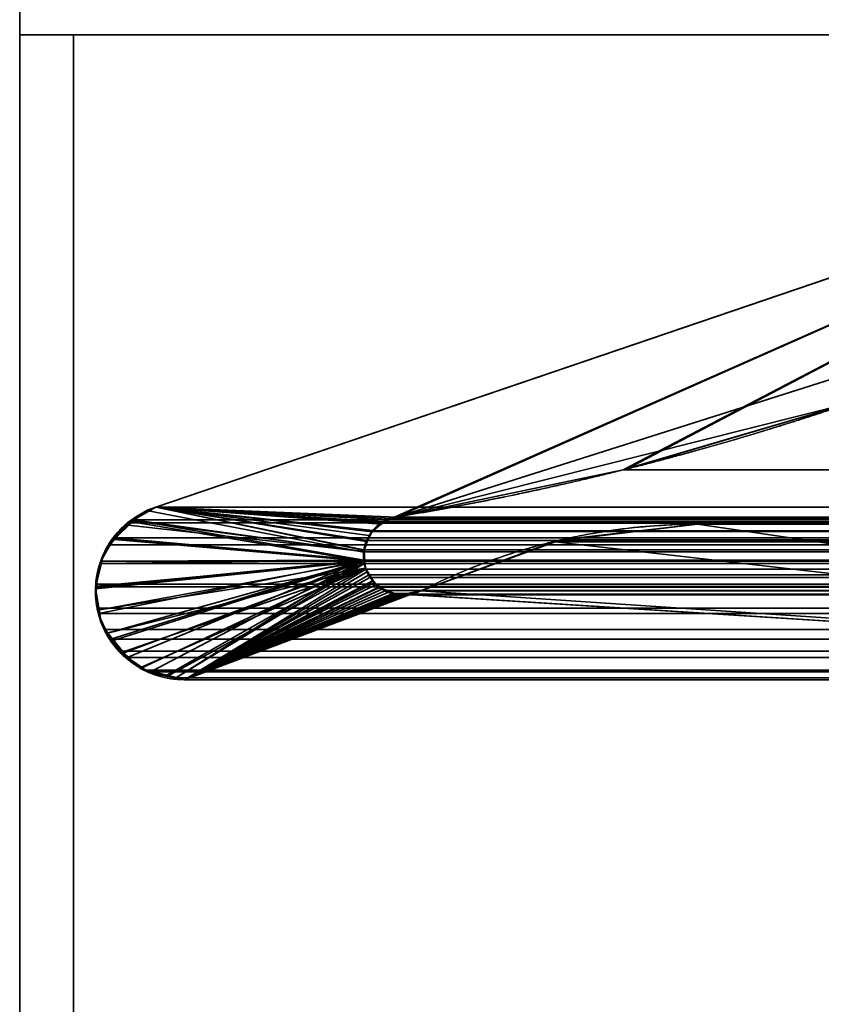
# Model space of a CAD drawing. Header units: millimetres. Extents: x -625 to 3625, y -115 to 71.
# Tile 365 of 656: x 1012.25 to 1015.98, y -1.77 to 2.82. Entities that reach past the tile are written whole.
import ezdxf

# ---------------------------------------------------------------- set-up
doc = ezdxf.new("R2010")
doc.units = ezdxf.units.MM
doc.layers.add('152', color=7, linetype='Continuous', true_color=0xffffff)

# ---------------------------------------------------------------- blocks, each defined once
blk = doc.blocks.new('UG_SURFACE_002')
at = {"layer": '152', "color": 252, "linetype": 'Continuous', "lineweight": 35}
for points in [[(2200, -31, 2234.9999), (2200, 69, 2234.9999), (800, 69, 2234.9999), (800, -31, 2234.9999)], [(950, -31, 2085), (950, 69, 2085), (2050, 69, 2085), (2050, -31, 2085)]]:
    blk.add_3dface(points, dxfattribs=at)
blk = doc.blocks.new('UG_SURFACE_086')
at = {"layer": '152', "color": 46, "linetype": 'Continuous', "lineweight": 35}
for points in [[(1018.1623, 2.3457, -5), (1012.8831, 0.55, -5), (1012.8831, 0.55, 2020.6168), (1018.1623, 2.3457, 2015.3377)], [(1012.8831, 0.55, -5), (1018.1623, 2.3457, -5), (1013.9304, 0.4741, -5)], [(1018.1623, 2.3457, 2015.3377), (1012.8831, 0.55, 2020.6168), (1014.0034, 0.5033, 2019.4967), (1015.075, 0.727, 2018.425)], [(1013.9823, 0.4949, -5), (1013.9304, 0.4741, -5), (1018.1623, 2.3457, -5)], [(1018.1623, 2.3457, -5), (1014.0034, 0.5033, -5), (1013.9823, 0.4949, -5)], [(1018.1623, 2.3457, -5), (1018.6685, 1.9846, -5), (1014.0034, 0.5033, -5)], [(1015.075, 0.727, 2018.425), (1016.1247, 1.0371, 2017.3752), (1018.1623, 2.3457, 2015.3377)], [(1016.1247, 1.0371, -5), (1014.0034, 0.5033, -5), (1018.6685, 1.9846, -5), (1018.5856, 1.935, -5)], [(1014.0034, 0.5033, -5), (1016.1247, 1.0371, -5), (1016.1247, 1.0371, 2017.3752)], [(1016.1247, 1.0371, 2017.3752), (1015.075, 0.727, 2018.425), (1014.0034, 0.5033, -5)], [(1015.075, 0.727, 2018.425), (1014.0034, 0.5033, 2019.4967), (1014.0034, 0.5033, -5)], [(1012.7724, 0.4853, -5), (1012.8409, 0.533, 2020.6592), (1012.8831, 0.55, 2020.6168)], [(1012.8831, 0.55, 2020.6168), (1012.8831, 0.55, -5), (1012.7724, 0.4853, -5)], [(1012.7724, 0.4853, -5), (1012.8831, 0.55, -5), (1013.8526, 0.3471, -5), (1013.8512, 0.3428, -5)], [(1012.7724, 0.4853, -5), (1012.7734, 0.4804, 2020.7267), (1012.8409, 0.533, 2020.6592)], [(1013.8531, 0.297, 2019.6469), (1013.8508, 0.3391, 2019.6493), (1012.8409, 0.533, 2020.6592), (1012.7734, 0.4804, 2020.7267)], [(1012.8831, 0.55, 2020.6168), (1012.8409, 0.533, 2020.6592), (1013.8508, 0.3391, 2019.6493), (1013.8526, 0.347, 2019.6474)], [(1012.8831, 0.55, -5), (1013.9304, 0.4741, -5), (1013.9303, 0.474, -5)], [(1013.9303, 0.474, -5), (1013.8925, 0.4341, -5), (1012.8831, 0.55, -5)], [(1013.8925, 0.4341, -5), (1013.8764, 0.4171, -5), (1012.8831, 0.55, -5)], [(1012.8831, 0.55, -5), (1013.8764, 0.4171, -5), (1013.8683, 0.3934, -5)], [(1013.8683, 0.3934, -5), (1013.8526, 0.3471, -5), (1012.8831, 0.55, -5)], [(1012.8831, 0.55, 2020.6168), (1013.9611, 0.4909, 2019.5389), (1013.9812, 0.4968, 2019.5189)], [(1013.9812, 0.4968, 2019.5189), (1014.0034, 0.5033, 2019.4967), (1012.8831, 0.55, 2020.6168)], [(1012.8831, 0.55, 2020.6168), (1013.8937, 0.4412, 2019.6064), (1013.932, 0.4694, 2019.568)], [(1012.8831, 0.55, 2020.6168), (1013.8627, 0.3893, 2019.6373), (1013.8655, 0.3939, 2019.6345)], [(1013.932, 0.4694, 2019.568), (1013.9611, 0.4909, 2019.5389), (1012.8831, 0.55, 2020.6168)], [(1013.8655, 0.3939, 2019.6345), (1013.8905, 0.4358, 2019.6095), (1012.8831, 0.55, 2020.6168)], [(1013.8526, 0.347, 2019.6474), (1013.8627, 0.3893, 2019.6373), (1012.8831, 0.55, 2020.6168)], [(1013.8905, 0.4358, 2019.6095), (1013.8937, 0.4412, 2019.6064), (1012.8831, 0.55, 2020.6168)], [(1013.8531, 0.297, 2019.6469), (1012.7734, 0.4804, 2020.7267), (1012.6959, 0.42, 2020.8042), (1012.6858, 0.4021, 2020.8142)], [(1012.6904, 0.3994, -5), (1012.6959, 0.42, 2020.8042), (1012.7734, 0.4804, 2020.7267)], [(1012.7734, 0.4804, 2020.7267), (1012.7405, 0.4666, -5), (1012.6904, 0.3994, -5)], [(1012.6904, 0.3994, -5), (1012.7405, 0.4666, -5), (1013.8512, 0.3428, -5), (1013.8559, 0.2973, -5)], [(1012.7734, 0.4804, 2020.7267), (1012.7724, 0.4853, -5), (1012.7405, 0.4666, -5)], [(1013.8512, 0.3428, -5), (1012.7405, 0.4666, -5), (1012.7724, 0.4853, -5)], [(1013.8925, 0.4341, -5), (1013.9303, 0.474, -5), (1013.932, 0.4694, 2019.568)], [(1013.932, 0.4694, 2019.568), (1013.8937, 0.4412, 2019.6064), (1013.8925, 0.4341, -5)], [(1013.9303, 0.474, -5), (1013.9304, 0.4741, -5), (1013.9812, 0.4968, 2019.5189)], [(1013.9812, 0.4968, 2019.5189), (1013.9611, 0.4909, 2019.5389), (1013.9303, 0.474, -5)], [(1013.9611, 0.4909, 2019.5389), (1013.932, 0.4694, 2019.568), (1013.9303, 0.474, -5)], [(1013.9304, 0.4741, -5), (1013.9823, 0.4949, -5), (1013.9812, 0.4968, 2019.5189)], [(1014.0034, 0.5033, 2019.4967), (1013.9812, 0.4968, 2019.5189), (1013.9823, 0.4949, -5)], [(1013.9823, 0.4949, -5), (1014.0034, 0.5033, -5), (1014.0034, 0.5033, 2019.4967)], [(1020.3284, -0.2556, -5), (1014.1171, 0.159, -5), (1014.7424, 0.3907, -5), (1015.4045, 0.4694, -5)], [(1015.4045, 0.4694, 2018.0955), (1014.7424, 0.3907, 2018.7576), (1014.1171, 0.159, 2019.3827), (1020.3284, -0.2556, 2013.1717)], [(1014.7424, 0.3907, 2018.7576), (1015.4045, 0.4694, 2018.0955), (1015.4045, 0.4694, -5), (1014.7424, 0.3907, -5)], [(1015.4045, 0.4694, -5), (1020.3284, 0.4694, -5), (1020.3284, -0.2556, -5)], [(1020.3284, -0.2556, 2013.1717), (1020.3284, 0.4694, 2013.1717), (1015.4045, 0.4694, 2018.0955)], [(1015.4045, 0.4694, 2018.0955), (1020.3284, 0.4694, 2013.1717), (1020.3284, 0.4694, -5), (1015.4045, 0.4694, -5)], [(1012.6904, 0.3994, -5), (1012.6858, 0.4021, 2020.8142), (1012.6959, 0.42, 2020.8042)], [(1013.8905, 0.4358, 2019.6095), (1013.8655, 0.3939, 2019.6345), (1013.8683, 0.3934, -5)], [(1013.8683, 0.3934, -5), (1013.8764, 0.4171, -5), (1013.8905, 0.4358, 2019.6095)], [(1013.8764, 0.4171, -5), (1013.8925, 0.4341, -5), (1013.8905, 0.4358, 2019.6095)], [(1013.8937, 0.4412, 2019.6064), (1013.8905, 0.4358, 2019.6095), (1013.8925, 0.4341, -5)], [(1013.8531, 0.297, 2019.6469), (1012.6858, 0.4021, 2020.8142), (1012.627, 0.2984, 2020.8731), (1012.6269, 0.2979, 2020.8731)], [(1012.6418, 0.3341, -5), (1012.627, 0.2984, 2020.8731), (1012.6858, 0.4021, 2020.8142)], [(1012.6327, 0.2965, -5), (1012.6418, 0.3341, -5), (1012.6904, 0.3994, -5), (1013.8559, 0.2973, -5)], [(1012.6858, 0.4021, 2020.8142), (1012.6904, 0.3994, -5), (1012.6418, 0.3341, -5)], [(1013.8526, 0.3471, -5), (1013.8683, 0.3934, -5), (1013.8655, 0.3939, 2019.6345)], [(1013.8655, 0.3939, 2019.6345), (1013.8627, 0.3893, 2019.6373), (1013.8526, 0.3471, -5)], [(1013.8627, 0.3893, 2019.6373), (1013.8526, 0.347, 2019.6474), (1013.8526, 0.3471, -5)], [(1014.7424, 0.3907, -5), (1014.1171, 0.159, -5), (1014.1171, 0.159, 2019.3827), (1014.7424, 0.3907, 2018.7576)], [(1012.627, 0.2984, 2020.8731), (1012.6418, 0.3341, -5), (1012.6327, 0.2965, -5)], [(1013.8526, 0.347, 2019.6474), (1013.8508, 0.3391, 2019.6493), (1013.8559, 0.2973, -5)], [(1013.8508, 0.3391, 2019.6493), (1013.8531, 0.297, 2019.6469), (1013.8559, 0.2973, -5)], [(1013.8512, 0.3428, -5), (1013.8526, 0.3471, -5), (1013.8526, 0.347, 2019.6474)], [(1013.8559, 0.2973, -5), (1013.8512, 0.3428, -5), (1013.8526, 0.347, 2019.6474)], [(1013.8531, 0.297, 2019.6469), (1012.6027, 0.1693, 2020.8974), (1012.615, 0.0703, 2020.885)], [(1012.6051, 0.1821, 2020.8948), (1012.6027, 0.1693, 2020.8974), (1013.8531, 0.297, 2019.6469)], [(1013.8559, 0.2973, -5), (1012.6028, 0.1735, -5), (1012.605, 0.1823, -5), (1012.6327, 0.2965, -5)], [(1012.6199, 0.0709, -5), (1012.6028, 0.1735, -5), (1013.8559, 0.2973, -5), (1013.8593, 0.2647, -5)], [(1012.605, 0.1823, -5), (1012.6051, 0.1821, 2020.8948), (1012.6269, 0.2979, 2020.8731)], [(1012.6269, 0.2979, 2020.8731), (1012.6327, 0.2965, -5), (1012.605, 0.1823, -5)], [(1012.6269, 0.2979, 2020.8731), (1012.6051, 0.1821, 2020.8948), (1013.8531, 0.297, 2019.6469)], [(1013.8531, 0.297, 2019.6469), (1012.615, 0.0703, 2020.885), (1012.6178, 0.0469, 2020.8821), (1012.6572, -0.0375, 2020.8428)], [(1012.6327, 0.2965, -5), (1012.6269, 0.2979, 2020.8731), (1012.627, 0.2984, 2020.8731)], [(1013.8531, 0.297, 2019.6469), (1012.6572, -0.0375, 2020.8428), (1012.6748, -0.0754, 2020.8251)], [(1012.6748, -0.0754, 2020.8251), (1012.7339, -0.1298, 2020.766), (1013.8535, 0.2863, 2019.6464), (1013.8531, 0.297, 2019.6469)], [(1013.8535, 0.2863, 2019.6464), (1012.7339, -0.1298, 2020.766), (1012.8119, -0.2015, 2020.6881), (1012.8129, -0.2018, 2020.6871)], [(1013.8535, 0.2863, 2019.6464), (1012.8129, -0.2018, 2020.6871), (1012.9343, -0.2339, 2020.5655)], [(1013.8675, 0.2484, 2019.6326), (1013.8535, 0.2863, 2019.6464), (1012.9343, -0.2339, 2020.5655), (1013.0163, -0.2556, 2020.4837)], [(1013.8593, 0.2647, -5), (1013.8559, 0.2973, -5), (1013.8531, 0.297, 2019.6469)], [(1013.8593, 0.2647, -5), (1013.8531, 0.297, 2019.6469), (1013.8535, 0.2863, 2019.6464)], [(1013.8593, 0.2647, -5), (1013.8535, 0.2863, 2019.6464), (1013.8675, 0.2484, 2019.6326)], [(1012.6599, -0.0369, -5), (1012.6299, 0.0105, -5), (1012.6199, 0.0709, -5), (1013.8593, 0.2647, -5)], [(1013.8593, 0.2647, -5), (1012.7184, -0.1289, -5), (1012.6599, -0.0369, -5)], [(1012.8165, -0.1965, -5), (1012.731, -0.1375, -5), (1012.7184, -0.1289, -5), (1013.8593, 0.2647, -5)], [(1013.8593, 0.2647, -5), (1012.9343, -0.2389, -5), (1012.8545, -0.2226, -5), (1012.8165, -0.1965, -5)], [(1013.8593, 0.2647, -5), (1013.8687, 0.2489, -5), (1013.0163, -0.2556, -5), (1012.9343, -0.2389, -5)], [(1013.8687, 0.2489, -5), (1013.8948, 0.2047, -5), (1013.0163, -0.2556, -5)], [(1013.0163, -0.2556, 2020.4837), (1013.8731, 0.2332, 2019.6269), (1013.8675, 0.2484, 2019.6326)], [(1013.8955, 0.2077, 2019.6044), (1013.8731, 0.2332, 2019.6269), (1013.0163, -0.2556, 2020.4837)], [(1013.8675, 0.2484, 2019.6326), (1013.8687, 0.2489, -5), (1013.8593, 0.2647, -5)], [(1013.8687, 0.2489, -5), (1013.8675, 0.2484, 2019.6326), (1013.8731, 0.2332, 2019.6269)], [(1013.8687, 0.2489, -5), (1013.8731, 0.2332, 2019.6269), (1013.8955, 0.2077, 2019.6044)], [(1013.8955, 0.2077, 2019.6044), (1013.8948, 0.2047, -5), (1013.8687, 0.2489, -5)], [(1013.0163, -0.2556, 2020.4837), (1013.9247, 0.1745, 2019.5754), (1013.8955, 0.2077, 2019.6044)], [(1013.8948, 0.2047, -5), (1013.8993, 0.1972, -5), (1013.0163, -0.2556, -5)], [(1013.0163, -0.2556, -5), (1013.8993, 0.1972, -5), (1013.9405, 0.1688, -5)], [(1013.8993, 0.1972, -5), (1013.8948, 0.2047, -5), (1013.8955, 0.2077, 2019.6044)], [(1013.8993, 0.1972, -5), (1013.8955, 0.2077, 2019.6044), (1013.9247, 0.1745, 2019.5754)], [(1013.8993, 0.1972, -5), (1013.9247, 0.1745, 2019.5754), (1013.9389, 0.1692, 2019.5611)], [(1013.9389, 0.1692, 2019.5611), (1013.9405, 0.1688, -5), (1013.8993, 0.1972, -5)], [(1012.6028, 0.1735, -5), (1012.6027, 0.1693, 2020.8974), (1012.6051, 0.1821, 2020.8948)], [(1012.615, 0.0703, 2020.885), (1012.6027, 0.1693, 2020.8974), (1012.6028, 0.1735, -5)], [(1012.6051, 0.1821, 2020.8948), (1012.605, 0.1823, -5), (1012.6028, 0.1735, -5)], [(1012.6028, 0.1735, -5), (1012.6199, 0.0709, -5), (1012.615, 0.0703, 2020.885)], [(1013.9389, 0.1692, 2019.5611), (1013.9247, 0.1745, 2019.5754), (1013.0163, -0.2556, 2020.4837)], [(1013.0163, -0.2556, 2020.4837), (1013.9909, 0.1494, 2019.5091), (1013.9389, 0.1692, 2019.5611)], [(1013.9405, 0.1688, -5), (1013.9639, 0.1525, -5), (1013.0163, -0.2556, -5)], [(1013.0163, -0.2556, 2020.4837), (1020.3284, -0.2556, 2013.1717), (1014.1171, 0.159, 2019.3827), (1014.0538, 0.1468, 2019.4461)], [(1013.0163, -0.2556, -5), (1013.9639, 0.1525, -5), (1013.9905, 0.1479, -5)], [(1013.0163, -0.2556, 2020.4837), (1014.0165, 0.1396, 2019.4836), (1013.9909, 0.1494, 2019.5091)], [(1013.9905, 0.1479, -5), (1014.0413, 0.139, -5), (1013.0163, -0.2556, -5)], [(1014.0538, 0.1468, 2019.4461), (1014.0165, 0.1396, 2019.4836), (1013.0163, -0.2556, 2020.4837)], [(1020.3284, -0.2556, -5), (1013.0163, -0.2556, -5), (1014.0413, 0.139, -5), (1014.0538, 0.1423, -5)], [(1013.9405, 0.1688, -5), (1013.9389, 0.1692, 2019.5611), (1013.9909, 0.1494, 2019.5091)], [(1013.9909, 0.1494, 2019.5091), (1013.9639, 0.1525, -5), (1013.9405, 0.1688, -5)], [(1013.9909, 0.1494, 2019.5091), (1013.9905, 0.1479, -5), (1013.9639, 0.1525, -5)], [(1013.9905, 0.1479, -5), (1013.9909, 0.1494, 2019.5091), (1014.0165, 0.1396, 2019.4836)], [(1013.9905, 0.1479, -5), (1014.0165, 0.1396, 2019.4836), (1014.0538, 0.1468, 2019.4461)], [(1014.0538, 0.1468, 2019.4461), (1014.0413, 0.139, -5), (1013.9905, 0.1479, -5)], [(1014.0538, 0.1468, 2019.4461), (1014.0538, 0.1423, -5), (1014.0413, 0.139, -5)], [(1014.0538, 0.1423, -5), (1014.1171, 0.159, -5), (1020.3284, -0.2556, -5)], [(1014.0538, 0.1423, -5), (1014.0538, 0.1468, 2019.4461), (1014.1171, 0.159, 2019.3827)], [(1014.1171, 0.159, 2019.3827), (1014.1171, 0.159, -5), (1014.0538, 0.1423, -5)], [(1012.6178, 0.0469, 2020.8821), (1012.615, 0.0703, 2020.885), (1012.6199, 0.0709, -5)], [(1012.6199, 0.0709, -5), (1012.6299, 0.0105, -5), (1012.6178, 0.0469, 2020.8821)], [(1012.6572, -0.0375, 2020.8428), (1012.6178, 0.0469, 2020.8821), (1012.6299, 0.0105, -5)], [(1012.6299, 0.0105, -5), (1012.6599, -0.0369, -5), (1012.6572, -0.0375, 2020.8428)], [(1012.6748, -0.0754, 2020.8251), (1012.6572, -0.0375, 2020.8428), (1012.6599, -0.0369, -5)], [(1012.6599, -0.0369, -5), (1012.7184, -0.1289, -5), (1012.7339, -0.1298, 2020.766)], [(1012.7339, -0.1298, 2020.766), (1012.6748, -0.0754, 2020.8251), (1012.6599, -0.0369, -5)], [(1012.7184, -0.1289, -5), (1012.731, -0.1375, -5), (1012.7339, -0.1298, 2020.766)], [(1012.8119, -0.2015, 2020.6881), (1012.7339, -0.1298, 2020.766), (1012.731, -0.1375, -5)], [(1012.731, -0.1375, -5), (1012.8165, -0.1965, -5), (1012.8129, -0.2018, 2020.6871)], [(1012.8129, -0.2018, 2020.6871), (1012.8119, -0.2015, 2020.6881), (1012.731, -0.1375, -5)], [(1012.8129, -0.2018, 2020.6871), (1012.8165, -0.1965, -5), (1012.8545, -0.2226, -5)], [(1012.9343, -0.2339, 2020.5655), (1012.8129, -0.2018, 2020.6871), (1012.8545, -0.2226, -5)], [(1012.8545, -0.2226, -5), (1012.9343, -0.2389, -5), (1012.9343, -0.2339, 2020.5655)], [(1013.0163, -0.2556, 2020.4837), (1012.9343, -0.2339, 2020.5655), (1012.9343, -0.2389, -5)], [(1012.9343, -0.2389, -5), (1013.0163, -0.2556, -5), (1013.0163, -0.2556, 2020.4837)], [(1020.3284, -0.2556, 2013.1717), (1013.0163, -0.2556, 2020.4837), (1013.0163, -0.2556, -5), (1020.3284, -0.2556, -5)]]:
    blk.add_3dface(points, dxfattribs=at)
blk = doc.blocks.new('UG_SURFACE_087')
at = {"layer": '152', "color": 46, "linetype": 'Continuous', "lineweight": 35}
for points in [[(1018.1623, 2.3457, 2015.3377), (1012.8831, 0.55, 2020.6168), (1987.1169, 0.55, 2020.6168), (1981.8377, 2.3457, 2015.3377)], [(1015.0595, 0.7232, 2018.4405), (1014.0034, 0.5033, 2019.4967), (1012.8831, 0.55, 2020.6168), (1018.1623, 2.3457, 2015.3377)], [(1018.1623, 2.3457, 2015.3377), (1016.1247, 1.0371, 2017.3752), (1015.0595, 0.7232, 2018.4405)], [(1015.0595, 0.7232, 2018.4405), (1983.8753, 1.0371, 2017.3752), (1984.9201, 0.7283, 2018.4202)], [(1015.0595, 0.7232, 2018.4405), (1016.1247, 1.0371, 2017.3752), (1983.8753, 1.0371, 2017.3752)], [(1984.9201, 0.7283, 2018.4202), (1014.0034, 0.5033, 2019.4967), (1015.0595, 0.7232, 2018.4405)], [(1984.9201, 0.7283, 2018.4202), (1985.9966, 0.5033, 2019.4967), (1014.0034, 0.5033, 2019.4967)], [(1012.7767, 0.4902, 2020.7233), (1987.2233, 0.4902, 2020.7233), (1987.1169, 0.55, 2020.6168), (1012.8831, 0.55, 2020.6168)], [(1012.7767, 0.4902, 2020.7233), (1012.8831, 0.55, 2020.6168), (1013.8521, 0.3501, 2019.6478), (1013.852, 0.3417, 2019.6481)], [(1012.8831, 0.55, 2020.6168), (1014.0034, 0.5033, 2019.4967), (1013.9835, 0.4961, 2019.5165)], [(1012.8831, 0.55, 2020.6168), (1013.94, 0.4802, 2019.5601), (1013.9332, 0.4744, 2019.5668)], [(1013.9835, 0.4961, 2019.5165), (1013.94, 0.4802, 2019.5601), (1012.8831, 0.55, 2020.6168)], [(1013.9332, 0.4744, 2019.5668), (1013.8922, 0.4393, 2019.6078), (1012.8831, 0.55, 2020.6168)], [(1012.8831, 0.55, 2020.6168), (1013.8648, 0.3945, 2019.6352), (1013.8648, 0.3943, 2019.6352)], [(1013.8922, 0.4393, 2019.6078), (1013.8904, 0.4364, 2019.6097), (1013.8648, 0.3945, 2019.6352), (1012.8831, 0.55, 2020.6168)], [(1013.8648, 0.3943, 2019.6352), (1013.8521, 0.3501, 2019.6478), (1012.8831, 0.55, 2020.6168)], [(1013.8512, 0.302, 2019.6488), (1012.6908, 0.4058, 2020.8092), (1012.751, 0.4757, 2020.7491), (1012.7767, 0.4902, 2020.7233)], [(1012.751, 0.4757, 2020.7491), (1012.6908, 0.4058, 2020.8092), (1987.3092, 0.4058, 2020.8092)], [(1987.249, 0.4757, 2020.7491), (1987.2233, 0.4902, 2020.7233), (1012.7767, 0.4902, 2020.7233), (1012.751, 0.4757, 2020.7491)], [(1012.751, 0.4757, 2020.7491), (1987.3092, 0.4058, 2020.8092), (1987.249, 0.4757, 2020.7491)], [(1013.852, 0.3417, 2019.6481), (1013.8512, 0.302, 2019.6488), (1012.7767, 0.4902, 2020.7233)], [(1013.8922, 0.4393, 2019.6078), (1013.9332, 0.4744, 2019.5668), (1986.0665, 0.4723, 2019.5665)], [(1986.0665, 0.4723, 2019.5665), (1986.0868, 0.4608, 2019.5868), (1013.8922, 0.4393, 2019.6078)], [(1986.0868, 0.4608, 2019.5868), (1986.1088, 0.4345, 2019.6087), (1013.8922, 0.4393, 2019.6078)], [(1986.0231, 0.4969, 2019.5231), (1013.9332, 0.4744, 2019.5668), (1013.94, 0.4802, 2019.5601)], [(1986.0231, 0.4969, 2019.5231), (1986.0665, 0.4723, 2019.5665), (1013.9332, 0.4744, 2019.5668)], [(1013.94, 0.4802, 2019.5601), (1013.9835, 0.4961, 2019.5165), (1986.0169, 0.4984, 2019.5169)], [(1986.0169, 0.4984, 2019.5169), (1986.0231, 0.4969, 2019.5231), (1013.94, 0.4802, 2019.5601)], [(1013.9835, 0.4961, 2019.5165), (1014.0034, 0.5033, 2019.4967), (1985.9966, 0.5033, 2019.4967)], [(1985.9966, 0.5033, 2019.4967), (1986.0169, 0.4984, 2019.5169), (1013.9835, 0.4961, 2019.5165)], [(1020.3284, -0.2556, 2013.1717), (1014.7429, 0.3877, 2018.7571), (1014.7673, 0.3966, 2018.7328), (1015.4045, 0.4694, 2018.0955)], [(1015.4045, 0.4694, 2018.0955), (1014.7673, 0.3966, 2018.7328), (1985.2499, 0.3116, 2018.75)], [(1015.4045, 0.4694, 2018.0955), (1020.3284, 0.4694, 2013.1717), (1020.3284, -0.2556, 2013.1717)], [(1984.5955, 0.4694, 2018.0955), (1979.6716, 0.4694, 2013.1717), (1020.3284, 0.4694, 2013.1717), (1015.4045, 0.4694, 2018.0955)], [(1985.2499, 0.3116, 2018.75), (1984.5955, 0.4694, 2018.0955), (1015.4045, 0.4694, 2018.0955)], [(1013.8648, 0.3945, 2019.6352), (1013.8904, 0.4364, 2019.6097), (1986.1088, 0.4345, 2019.6087)], [(1986.1088, 0.4345, 2019.6087), (1986.1246, 0.4154, 2019.6247), (1013.8648, 0.3945, 2019.6352)], [(1986.1246, 0.4154, 2019.6247), (1013.8648, 0.3943, 2019.6352), (1013.8648, 0.3945, 2019.6352)], [(1986.1246, 0.4154, 2019.6247), (1986.1343, 0.3934, 2019.6342), (1013.8648, 0.3943, 2019.6352)], [(1986.1088, 0.4345, 2019.6087), (1013.8904, 0.4364, 2019.6097), (1013.8922, 0.4393, 2019.6078)], [(1013.8512, 0.302, 2019.6488), (1012.6283, 0.2982, 2020.8716), (1012.663, 0.3736, 2020.8371), (1012.6908, 0.4058, 2020.8092)], [(1012.6283, 0.2982, 2020.8716), (1987.3717, 0.2982, 2020.8716), (1987.337, 0.3736, 2020.8371)], [(1012.663, 0.3736, 2020.8371), (1012.6283, 0.2982, 2020.8716), (1987.337, 0.3736, 2020.8371)], [(1987.337, 0.3736, 2020.8371), (1987.3092, 0.4058, 2020.8092), (1012.6908, 0.4058, 2020.8092), (1012.663, 0.3736, 2020.8371)], [(1986.1418, 0.3766, 2019.6419), (1013.852, 0.3417, 2019.6481), (1013.8521, 0.3501, 2019.6478)], [(1986.1418, 0.3766, 2019.6419), (1986.1482, 0.3415, 2019.6483), (1013.852, 0.3417, 2019.6481)], [(1013.8521, 0.3501, 2019.6478), (1013.8648, 0.3943, 2019.6352), (1986.1343, 0.3934, 2019.6342)], [(1986.1343, 0.3934, 2019.6342), (1986.1418, 0.3766, 2019.6419), (1013.8521, 0.3501, 2019.6478)], [(1020.3284, -0.2556, 2013.1717), (1014.1171, 0.159, 2019.3827), (1014.7429, 0.3877, 2018.7571)], [(1985.2499, 0.3116, 2018.75), (1014.7429, 0.3877, 2018.7571), (1014.1171, 0.159, 2019.3827)], [(1014.7673, 0.3966, 2018.7328), (1014.7429, 0.3877, 2018.7571), (1985.2499, 0.3116, 2018.75)], [(1013.8512, 0.302, 2019.6488), (1013.852, 0.3417, 2019.6481), (1986.1482, 0.3415, 2019.6483)], [(1013.8547, 0.2867, 2019.6452), (1013.8512, 0.302, 2019.6488), (1986.1482, 0.3415, 2019.6483)], [(1986.1482, 0.3415, 2019.6483), (1986.1497, 0.3336, 2019.6497), (1013.8547, 0.2867, 2019.6452)], [(1986.1497, 0.3336, 2019.6497), (1986.1461, 0.2862, 2019.6462), (1013.8547, 0.2867, 2019.6452)], [(1013.8512, 0.302, 2019.6488), (1012.6046, 0.1777, 2020.8955), (1012.6039, 0.1906, 2020.8962), (1012.623, 0.2864, 2020.8771)], [(1987.377, 0.2864, 2020.8771), (1012.623, 0.2864, 2020.8771), (1012.6039, 0.1906, 2020.8962)], [(1012.6039, 0.1906, 2020.8962), (1012.6046, 0.1777, 2020.8955), (1987.377, 0.2864, 2020.8771)], [(1013.8512, 0.302, 2019.6488), (1012.6187, 0.0537, 2020.8814), (1012.6102, 0.0794, 2020.8898), (1012.6046, 0.1777, 2020.8955)], [(1987.3961, 0.1906, 2020.8962), (1987.377, 0.2864, 2020.8771), (1012.6046, 0.1777, 2020.8955)], [(1012.6737, -0.0658, 2020.8263), (1012.6433, -0.021, 2020.8566), (1012.6187, 0.0537, 2020.8814), (1013.8512, 0.302, 2019.6488)], [(1012.623, 0.2864, 2020.8771), (1012.6283, 0.2982, 2020.8716), (1013.8512, 0.302, 2019.6488)], [(1987.377, 0.2864, 2020.8771), (1987.3717, 0.2982, 2020.8716), (1012.6283, 0.2982, 2020.8716), (1012.623, 0.2864, 2020.8771)], [(1012.7506, -0.1513, 2020.7493), (1012.7115, -0.1216, 2020.7884), (1012.6737, -0.0658, 2020.8263), (1013.8512, 0.302, 2019.6488)], [(1013.8512, 0.302, 2019.6488), (1012.8582, -0.2177, 2020.6418), (1012.8288, -0.2106, 2020.6711), (1012.7506, -0.1513, 2020.7493)], [(1012.9768, -0.2461, 2020.5233), (1012.8582, -0.2177, 2020.6418), (1013.8512, 0.302, 2019.6488)], [(1012.9768, -0.2461, 2020.5233), (1013.8512, 0.302, 2019.6488), (1013.8547, 0.2867, 2019.6452)], [(1013.8547, 0.2867, 2019.6452), (1013.8608, 0.2602, 2019.6393), (1013.0163, -0.2556, 2020.4837), (1012.9768, -0.2461, 2020.5233)], [(1013.8608, 0.2602, 2019.6393), (1013.8547, 0.2867, 2019.6452), (1986.1461, 0.2862, 2019.6462)], [(1013.8608, 0.2602, 2019.6393), (1986.1461, 0.2862, 2019.6462), (1986.1459, 0.2837, 2019.6459)], [(1986.1459, 0.2837, 2019.6459), (1986.13, 0.2391, 2019.63), (1013.8608, 0.2602, 2019.6393)], [(1014.1171, 0.159, 2019.3827), (1985.8829, 0.159, 2019.3827), (1985.2499, 0.3116, 2018.75)], [(1013.8608, 0.2602, 2019.6393), (1013.8737, 0.2343, 2019.6261), (1013.8799, 0.2219, 2019.6199), (1013.0163, -0.2556, 2020.4837)], [(1013.8608, 0.2602, 2019.6393), (1986.13, 0.2391, 2019.63), (1986.1265, 0.2342, 2019.6266)], [(1986.1265, 0.2342, 2019.6266), (1013.8737, 0.2343, 2019.6261), (1013.8608, 0.2602, 2019.6393)], [(1013.8799, 0.2219, 2019.6199), (1013.8737, 0.2343, 2019.6261), (1986.1265, 0.2342, 2019.6266)], [(1013.8799, 0.2219, 2019.6199), (1986.1265, 0.2342, 2019.6266), (1986.0984, 0.1947, 2019.5985)], [(1012.6046, 0.1777, 2020.8955), (1987.3954, 0.1777, 2020.8955), (1987.3961, 0.1906, 2020.8962)], [(1013.0163, -0.2556, 2020.4837), (1013.8799, 0.2219, 2019.6199), (1013.9098, 0.1896, 2019.5901)], [(1013.9098, 0.1896, 2019.5901), (1013.9215, 0.177, 2019.5785), (1013.0163, -0.2556, 2020.4837)], [(1013.8799, 0.2219, 2019.6199), (1986.0984, 0.1947, 2019.5985), (1986.0907, 0.1892, 2019.5906)], [(1986.0907, 0.1892, 2019.5906), (1013.9098, 0.1896, 2019.5901), (1013.8799, 0.2219, 2019.6199)], [(1013.9215, 0.177, 2019.5785), (1013.9098, 0.1896, 2019.5901), (1986.0907, 0.1892, 2019.5906)], [(1013.9543, 0.1612, 2019.5458), (1013.9215, 0.177, 2019.5785), (1986.0907, 0.1892, 2019.5906)], [(1986.0907, 0.1892, 2019.5906), (1986.0463, 0.1577, 2019.5463), (1013.9543, 0.1612, 2019.5458)], [(1987.3898, 0.0794, 2020.8898), (1012.6046, 0.1777, 2020.8955), (1012.6102, 0.0794, 2020.8898)], [(1987.3898, 0.0794, 2020.8898), (1987.3954, 0.1777, 2020.8955), (1012.6046, 0.1777, 2020.8955)], [(1013.0163, -0.2556, 2020.4837), (1013.9215, 0.177, 2019.5785), (1013.9543, 0.1612, 2019.5458)], [(1013.9543, 0.1612, 2019.5458), (1013.9897, 0.1441, 2019.5103), (1013.0163, -0.2556, 2020.4837)], [(1013.0163, -0.2556, 2020.4837), (1013.9897, 0.1441, 2019.5103), (1014.0073, 0.1434, 2019.4926)], [(1014.0073, 0.1434, 2019.4926), (1014.0637, 0.1413, 2019.4364), (1013.0163, -0.2556, 2020.4837)], [(1020.3284, -0.2556, 2013.1717), (1013.0163, -0.2556, 2020.4837), (1014.0637, 0.1413, 2019.4364), (1014.0662, 0.1421, 2019.4337)], [(1013.9897, 0.1441, 2019.5103), (1013.9543, 0.1612, 2019.5458), (1986.0463, 0.1577, 2019.5463)], [(1013.9897, 0.1441, 2019.5103), (1986.0463, 0.1577, 2019.5463), (1986.0439, 0.1559, 2019.5439)], [(1014.0073, 0.1434, 2019.4926), (1013.9897, 0.1441, 2019.5103), (1986.0439, 0.1559, 2019.5439)], [(1986.0439, 0.1559, 2019.5439), (1985.9923, 0.1451, 2019.4924), (1014.0073, 0.1434, 2019.4926)], [(1014.0073, 0.1434, 2019.4926), (1985.9923, 0.1451, 2019.4924), (1985.9627, 0.1388, 2019.4628)], [(1014.0637, 0.1413, 2019.4364), (1014.0073, 0.1434, 2019.4926), (1985.9627, 0.1388, 2019.4628)], [(1014.0637, 0.1413, 2019.4364), (1985.9627, 0.1388, 2019.4628), (1985.934, 0.1461, 2019.434)], [(1985.934, 0.1461, 2019.434), (1014.0662, 0.1421, 2019.4337), (1014.0637, 0.1413, 2019.4364)], [(1014.0662, 0.1421, 2019.4337), (1014.1171, 0.159, 2019.3827), (1020.3284, -0.2556, 2013.1717)], [(1014.0662, 0.1421, 2019.4337), (1985.934, 0.1461, 2019.434), (1985.8829, 0.159, 2019.3827)], [(1985.8829, 0.159, 2019.3827), (1014.1171, 0.159, 2019.3827), (1014.0662, 0.1421, 2019.4337)], [(1012.6102, 0.0794, 2020.8898), (1012.6187, 0.0537, 2020.8814), (1987.3813, 0.0537, 2020.8814), (1987.3898, 0.0794, 2020.8898)], [(1987.3567, -0.021, 2020.8566), (1012.6187, 0.0537, 2020.8814), (1012.6433, -0.021, 2020.8566)], [(1987.3567, -0.021, 2020.8566), (1987.3813, 0.0537, 2020.8814), (1012.6187, 0.0537, 2020.8814)], [(1012.6433, -0.021, 2020.8566), (1012.6737, -0.0658, 2020.8263), (1987.3263, -0.0658, 2020.8263), (1987.3567, -0.021, 2020.8566)], [(1987.2885, -0.1216, 2020.7884), (1012.6737, -0.0658, 2020.8263), (1012.7115, -0.1216, 2020.7884)], [(1987.2885, -0.1216, 2020.7884), (1987.3263, -0.0658, 2020.8263), (1012.6737, -0.0658, 2020.8263)], [(1012.7115, -0.1216, 2020.7884), (1012.7506, -0.1513, 2020.7493), (1987.2494, -0.1513, 2020.7493), (1987.2885, -0.1216, 2020.7884)], [(1987.1712, -0.2106, 2020.6711), (1012.7506, -0.1513, 2020.7493), (1012.8288, -0.2106, 2020.6711)], [(1987.1712, -0.2106, 2020.6711), (1987.2494, -0.1513, 2020.7493), (1012.7506, -0.1513, 2020.7493)], [(1012.8288, -0.2106, 2020.6711), (1012.8582, -0.2177, 2020.6418), (1987.1418, -0.2177, 2020.6418), (1987.1712, -0.2106, 2020.6711)], [(1012.9768, -0.2461, 2020.5233), (1987.0232, -0.2461, 2020.5233), (1987.1418, -0.2177, 2020.6418), (1012.8582, -0.2177, 2020.6418)], [(1013.0163, -0.2556, 2020.4837), (1986.9837, -0.2556, 2020.4837), (1987.0232, -0.2461, 2020.5233), (1012.9768, -0.2461, 2020.5233)], [(1979.6716, -0.2556, 2013.1717), (1986.9837, -0.2556, 2020.4837), (1013.0163, -0.2556, 2020.4837), (1020.3284, -0.2556, 2013.1717)]]:
    blk.add_3dface(points, dxfattribs=at)
blk = doc.blocks.new('UG_SURFACE_101')
at = {"layer": '152', "color": 7, "linetype": 'Continuous', "lineweight": 35}
for points in [[(1012.2499, -44.75, -5), (1012.2499, 2.75, -5), (1012.5, 2.75, -5), (1012.5, -44.75, -5)], [(1012.5, 2.75, 2020.9999), (1012.5, 2.75, -5), (1012.2499, 2.75, -5), (1012.2499, 2.75, 2021.25)], [(1012.5, -44.75, 2020.9999), (1012.5, 2.75, 2020.9999), (1012.2499, 2.75, 2021.25), (1012.2499, -44.75, 2021.25)], [(1012.5, 2.75, 2020.9999), (1012.5, -44.75, 2020.9999), (1012.5, -44.75, -5), (1012.5, 2.75, -5)]]:
    blk.add_3dface(points, dxfattribs=at)
blk = doc.blocks.new('UG_SURFACE_104')
at = {"layer": '152', "color": 31, "linetype": 'Continuous', "lineweight": 35}
for points in [[(2035.7499, -34.75, 2069.2501), (2035.7499, 50.25, 2069.2501), (964.25, 50.25, 2069.2501), (964.25, -34.75, 2069.2501)], [(1987.7501, 3.25, 2021.25), (1987.7501, -44.75, 2021.25), (1012.2499, -44.75, 2021.25), (1012.2499, 3.25, 2021.25)]]:
    blk.add_3dface(points, dxfattribs=at)
blk = doc.blocks.new('UG_SURFACE_106')
at = {"layer": '152', "color": 7, "linetype": 'Continuous', "lineweight": 35}
for points in [[(1987.7501, 2.75, 2021.25), (1987.5, 2.75, 2020.9999), (1012.5, 2.75, 2020.9999), (1012.2499, 2.75, 2021.25)], [(1012.2499, 2.75, 2021.25), (1012.2499, -44.75, 2021.25), (1987.7501, -44.75, 2021.25), (1987.7501, 2.75, 2021.25)], [(1012.2499, -44.75, 2021.25), (1012.2499, 2.75, 2021.25), (1012.5, 2.75, 2020.9999), (1012.5, -44.75, 2020.9999)], [(1987.5, 2.75, 2020.9999), (1987.5, -44.75, 2020.9999), (1012.5, -44.75, 2020.9999), (1012.5, 2.75, 2020.9999)]]:
    blk.add_3dface(points, dxfattribs=at)

msp = doc.modelspace()

# ---------------------------------------------------------------- linework, layer by layer
at = {"layer": '152', "color": 252, "linetype": 'Continuous', "lineweight": -3, "true_color": 0x939598}
for p, q in [((1012.25, 3.25, 2021.25), (1012.25, -44.75, 2021.25)), ((1012.25, 3.25, 2021.25), (1012.25, -44.75, 2021.25)), ((1012.25, 3.25, -5), (1012.25, -44.75, -5)), ((1012.25, 2.75, 2021.25), (1012.5, 2.75, 2021)), ((1012.25, 2.75, -5), (1012.25, -44.75, -5)), ((1012.25, 2.75, -5), (1012.5, 2.75, -5)), ((1987.75, 2.75, 2021.25), (1012.25, 2.75, 2021.25)), ((1012.25, -44.75, 2021.25), (1012.25, 2.75, 2021.25)), ((1012.25, 2.75, 2021.25), (1012.25, 2.75, -5)), ((1012.5, 2.75, 2021), (1012.25, 2.75, 2021.25)), ((1012.25, 2.75, 2021.25), (1012.25, -44.75, 2021.25)), ((1012.5, 2.75, 2021), (1012.5, 2.75, -5)), ((1012.5, 2.75, 2021), (1012.5, -44.75, 2021)), ((1012.5, 2.75, -5), (1012.5, -44.75, -5)), ((1987.5, 2.75, 2021), (1012.5, 2.75, 2021)), ((1012.5, -44.75, 2021), (1012.5, 2.75, 2021)), ((1018.1622, 2.3457, 2015.3378), (1012.8831, 0.55, 2020.6169)), ((1018.1622, 2.3457, 2015.3378), (1012.8831, 0.55, 2020.6169)), ((1018.1622, 2.3457, -5), (1012.8831, 0.55, -5)), ((1987.1169, 0.55, 2020.6169), (1012.8831, 0.55, 2020.6169)), ((1012.8831, 0.55, 2020.6169), (1012.8831, 0.55, -5)), ((1014.0034, 0.5033, -5), (1014.0034, 0.5033, 2019.4966)), ((1014.0034, 0.5033, 2019.4966), (1985.9966, 0.5033, 2019.4966)), ((1020.3284, 0.4694, 2013.1716), (1015.4044, 0.4694, 2018.0956)), ((1015.4044, 0.4694, -5), (1015.4044, 0.4694, 2018.0956)), ((1020.3284, 0.4694, -5), (1015.4044, 0.4694, -5)), ((1015.4044, 0.4694, 2018.0956), (1020.3284, 0.4694, 2013.1716)), ((1015.4044, 0.4694, 2018.0956), (1984.5956, 0.4694, 2018.0956)), ((1014.1172, 0.159, -5), (1014.1172, 0.159, 2019.3828)), ((1014.1172, 0.159, 2019.3828), (1985.8828, 0.159, 2019.3828)), ((1013.0164, -0.2556, 2020.4836), (1013.0164, -0.2556, -5)), ((1986.9836, -0.2556, 2020.4836), (1013.0164, -0.2556, 2020.4836)), ((1013.0164, -0.2556, -5), (1020.3284, -0.2556, -5)), ((1013.0164, -0.2556, 2020.4836), (1020.3284, -0.2556, 2013.1716)), ((1020.3284, -0.2556, 2013.1716), (1013.0164, -0.2556, 2020.4836))]:
    msp.add_line(p, q, dxfattribs=at)
at = {"layer": '152', "color": 252, "linetype": 'Continuous', "lineweight": -3, "true_color": 0x939598, "extrusion": (0, 0, -1)}
for centre, radius, start, end in [((-1011.7912, 13.7773, 5), 13.4571, 251.21426, 260.53838), ((-1013.0164, 0.1582, 5), 0.4138, 270, 71.2143), ((-1015.4044, -2.3543, 5), 2.8238, 62.8795, 90)]:
    msp.add_arc(centre, radius, start, end, dxfattribs=at)
at = {"layer": '152', "color": 252, "linetype": 'Continuous', "lineweight": -3, "true_color": 0x939598}
msp.add_arc((1014.0335, 0.3223, -5), 0.1835, 99.4616, 297.1205, dxfattribs=at)
for points, knots in [([(1016.1248, 1.0371, 2017.3752), (1015.9484, 0.9771, 2017.5516), (1015.7714, 0.921, 2017.7286), (1015.4163, 0.8164, 2018.0837), (1015.2381, 0.7679, 2018.2619), (1014.7091, 0.6354, 2018.7909), (1014.3568, 0.5622, 2019.1432), (1014.0034, 0.5033, 2019.4966)], [0, 0, 0, 0, 0.25237, 0.25237, 0.504738, 0.504738, 1, 1, 1, 1]), ([(1013.0164, -0.2556, 2020.4836), (1012.953, -0.2556, 2020.547), (1012.8885, -0.241, 2020.6115), (1012.7871, -0.1894, 2020.7129), (1012.7467, -0.1599, 2020.7533), (1012.6855, -0.0933, 2020.8145), (1012.6618, -0.0594, 2020.8382), (1012.6287, 0.0096, 2020.8713), (1012.6171, 0.0438, 2020.8829), (1012.6032, 0.1153, 2020.8968), (1012.6009, 0.1536, 2020.8991), (1012.6064, 0.2235, 2020.8936), (1012.6131, 0.2562, 2020.8869), (1012.6332, 0.3179, 2020.8668), (1012.647, 0.3473, 2020.853), (1012.6878, 0.4142, 2020.8122), (1012.7183, 0.4484, 2020.7817), (1012.7917, 0.5098, 2020.7083), (1012.837, 0.5343, 2020.663), (1012.8831, 0.55, 2020.6169)], [0, 0, 0, 0, 0.195383, 0.195383, 0.331457, 0.331457, 0.431908, 0.431908, 0.511792, 0.511792, 0.59233, 0.59233, 0.663913, 0.663913, 0.738595, 0.738595, 0.854713, 0.854713, 1, 1, 1, 1]), ([(1014.0034, 0.5033, 2019.4966), (1013.9817, 0.4997, 2019.5183), (1013.9601, 0.4921, 2019.5399), (1013.9228, 0.47, 2019.5772), (1013.9063, 0.4564, 2019.5937), (1013.8815, 0.4264, 2019.6185), (1013.872, 0.4113, 2019.628), (1013.859, 0.3808, 2019.641), (1013.8545, 0.3657, 2019.6455), (1013.8497, 0.3344, 2019.6503), (1013.8494, 0.3178, 2019.6506), (1013.8528, 0.2875, 2019.6472), (1013.8561, 0.2733, 2019.6439), (1013.8658, 0.2463, 2019.6342), (1013.8724, 0.2333, 2019.6276), (1013.8918, 0.2038, 2019.6082), (1013.9062, 0.1888, 2019.5938), (1013.9426, 0.1607, 2019.5574), (1013.966, 0.1499, 2019.534), (1014.014, 0.1381, 2019.486), (1014.0392, 0.1372, 2019.4608), (1014.0819, 0.1443, 2019.4181), (1014.1, 0.1501, 2019.4), (1014.1172, 0.159, 2019.3828)], [0, 0, 0, 0, 0.11942, 0.11942, 0.221403, 0.221403, 0.297578, 0.297578, 0.359185, 0.359185, 0.4212, 0.4212, 0.477579, 0.477579, 0.537788, 0.537788, 0.633089, 0.633089, 0.764973, 0.764973, 0.900065, 0.900065, 1, 1, 1, 1]), ([(1014.1172, 0.159, 2019.3828), (1014.2225, 0.2129, 2019.2775), (1014.3299, 0.2595, 2019.1701), (1014.5469, 0.3385, 2018.9531), (1014.6567, 0.371, 2018.8433), (1014.9776, 0.4453, 2018.5224), (1015.1914, 0.4694, 2018.3086), (1015.4044, 0.4694, 2018.0956)], [0, 0, 0, 0, 0.256021, 0.256021, 0.511982, 0.511982, 1, 1, 1, 1])]:
    msp.add_open_spline(points, degree=3, knots=knots, dxfattribs=at)
for points, weights in [([(1014.0034, 0.5033, 2019.4966), (1014.5437, 0.5934, 2018.9563), (1015.0786, 0.7126, 2018.4214), (1015.6062, 0.8607, 2017.8938), (1016.1248, 1.0371, 2017.3752)], [1, 0.998345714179, 0.997794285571, 0.998345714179, 1]), ([(1015.4044, 0.4694, 2018.0956), (1015.0687, 0.4694, 2018.4313), (1014.7361, 0.4167, 2018.7639), (1014.416, 0.312, 2019.084), (1014.1172, 0.159, 2019.3828)], [1, 0.986061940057, 0.981415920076, 0.986061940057, 1])]:
    msp.add_rational_spline(points, weights, degree=4, dxfattribs=at)
for points, weights, knots in [([(1013.0164, -0.2556, 2020.4836), (1012.8825, -0.2556, 2020.6175), (1012.7163, -0.1956, 2020.7837), (1012.63, -0.0414, 2020.87), (1012.5863, 0.2227, 2020.9137), (1012.6183, 0.3966, 2020.8817), (1012.7564, 0.5069, 2020.7436), (1012.8831, 0.55, 2020.6169)], [1, 1, 0.96243638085, 1, 1, 0.96243638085, 1, 1], [0, 0, 0, 0, 0, 0.5, 0.5, 0.5, 1, 1, 1, 1, 1]), ([(1014.1172, 0.159, 2019.3828), (1014.0728, 0.1362, 2019.4272), (1014.0136, 0.1266, 2019.4864), (1013.9575, 0.148, 2019.5425), (1013.8797, 0.2105, 2019.6203), (1013.8467, 0.2606, 2019.6533), (1013.8434, 0.3204, 2019.6566), (1013.8686, 0.417, 2019.6314), (1013.9009, 0.4676, 2019.5991), (1013.9541, 0.4951, 2019.5459), (1014.0034, 0.5033, 2019.4966)], [1, 1, 0.982764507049, 1, 1, 0.982764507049, 1, 1, 0.982764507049, 1, 1], [0, 0, 0, 0, 0, 0.333333, 0.333333, 0.333333, 0.666667, 0.666667, 0.666667, 1, 1, 1, 1, 1])]:
    msp.add_rational_spline(points, weights, degree=4, knots=knots, dxfattribs=at)

# ---------------------------------------------------------------- block references
for name in ['UG_SURFACE_002', 'UG_SURFACE_104', 'UG_SURFACE_086', 'UG_SURFACE_087', 'UG_SURFACE_101', 'UG_SURFACE_106']:
    msp.add_blockref(name, (0, 0), dxfattribs=at)

doc.saveas('drawing.dxf')
